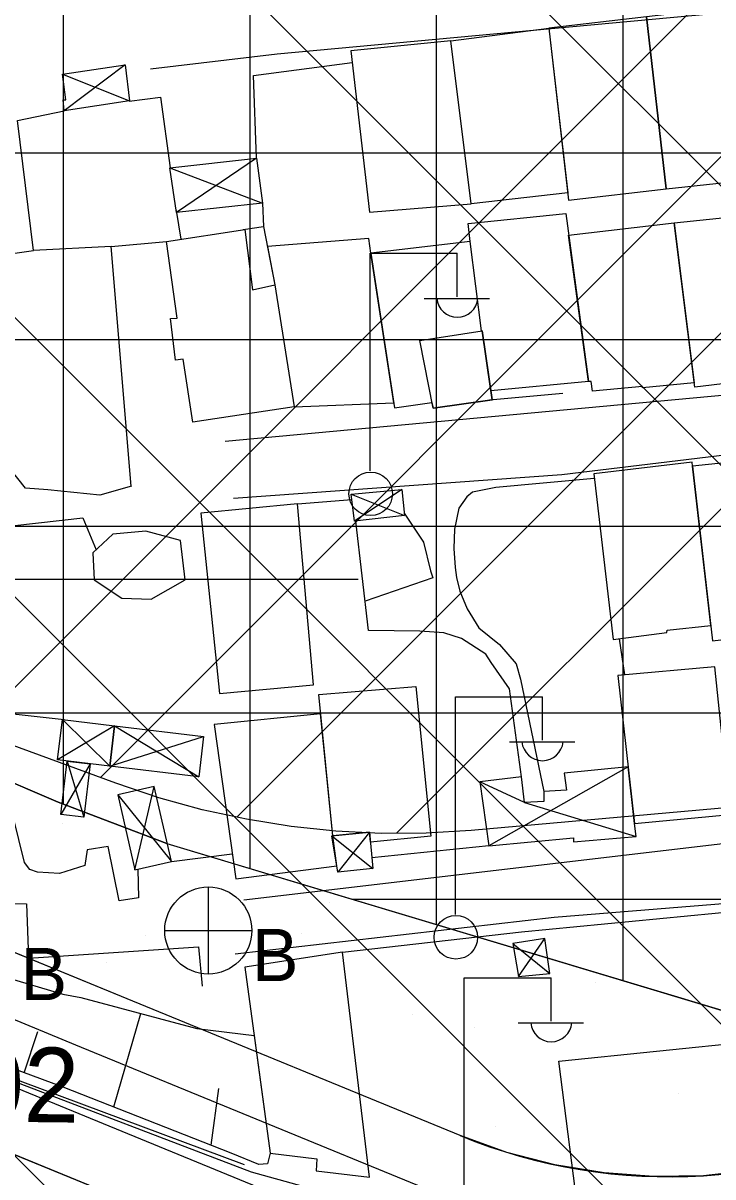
# Model space of a CAD drawing. Extents: x 417995 to 421451, y 4454518 to 4458015.
# Drawn here: x 420405.5 to 420460.9, y 4456858.9 to 4456951.6 of the extents above; entities that cross this region are included whole.
import ezdxf

# ---------------------------------------------------------------- set-up
doc = ezdxf.new("R2010")
doc.units = 0
for name, color, linetype in [('ADAKENARI', 7, 'Continuous'), ('B_Mesken', 7, 'Continuous'), ('B_Sundurma', 7, 'Continuous'), ('B_Teras', 7, 'Continuous'), ('KALDIRIM_FAT', 7, 'Continuous'), ('PL_AYA_PARK_DINLENME', 7, 'Continuous'), ('PL_K_K_D_K_C_A', 7, 'Continuous'), ('PL_TİCARET', 7, 'Continuous'), ('S_Elektrik_Diregi', 7, 'Continuous'), ('S_Rogar_Kapagi_Buski', 7, 'Continuous'), ('Sev_Sevalti', 7, 'Continuous'), ('Sev_Sevustu', 7, 'Continuous'), ('Sev_Tarama', 7, 'Continuous'), ('Sinir_Cit_bir_taraf', 7, 'Continuous'), ('Sinir_Duvar_tek_tarafa_ait', 7, 'Continuous'), ('Sinir_Parmaklik_bir_taraf', 7, 'Continuous'), ('Sinir_Tel_bir_taraf', 7, 'Continuous'), ('SN_TR_SIVILASMA', 7, 'Continuous'), ('SN_TR_TASKIN', 7, 'Continuous'), ('TR_KONUTDISIKCA', 7, 'Continuous'), ('TRFAT_PARKALANI', 7, 'Continuous'), ('TRFAT_TİCARET', 7, 'Continuous'), ('Y_Yol_Kotu', 7, 'Continuous'), ('Yol_Sose', 7, 'Continuous')]:
    doc.layers.add(name, color=color, linetype=linetype)

msp = doc.modelspace()

# ---------------------------------------------------------------- linework, layer by layer
at = {"layer": 'ADAKENARI'}
for p, q in [((420408.294, 4456888.983), (420382.122, 4456900.216)), ((420413.843, 4456873.171), (420365.474, 4456893.024)), ((420417.035, 4456885.659), (420408.294, 4456888.983)), ((420417.035, 4456885.659), (420481.909, 4456866.172)), ((420440.609, 4456862.184), (420413.843, 4456873.171)), ((420434.913, 4456848.308), (420403.736, 4456861.105))]:
    msp.add_line(p, q, dxfattribs=at)
msp.add_arc((420457.386, 4456903.057), 44.182, 247.68394, 299.55066, dxfattribs=at)
at = {"layer": 'B_Mesken'}
for points in [[(420463.551, 4456953), (420455.598, 4456952.101), (420457.171, 4456938.257), (420465.167, 4456939.123)], [(420455.598, 4456952.101), (420447.76, 4456951.181), (420449.335, 4456937.352), (420457.171, 4456938.257)], [(420439.878, 4456950.166), (420447.76, 4456951.181), (420449.267, 4456937.948), (420441.505, 4456937.065)], [(420431.82, 4456949.352), (420433.34, 4456936.389), (420441.505, 4456937.065), (420439.878, 4456950.166)], [(420441.427, 4456934.041), (420441.263, 4456935.479), (420449.108, 4456936.281), (420450.937, 4456922.774), (420443.081, 4456922.041), (420442.383, 4456926.853), (420442.338, 4456926.846)], [(420467.51, 4456923.294), (420459.472, 4456922.342), (420457.817, 4456935.536), (420465.558, 4456936.342)], [(420417.005, 4456934.044), (420423.315, 4456935.01), (420423.924, 4456930.16), (420425.713, 4456930.554), (420427.277, 4456920.745), (420419.126, 4456919.505), (420418.355, 4456924.585), (420417.747, 4456924.504), (420417.327, 4456927.841), (420417.874, 4456927.882)], [(420459.43, 4456922.675), (420455.282, 4456922.283), (420455.283, 4456922.392), (420451.271, 4456921.999), (420451.155, 4456922.772), (420450.937, 4456922.774), (420449.342, 4456934.554), (420457.817, 4456935.536)], [(420433.441, 4456933.1), (420433.291, 4456934.277), (420425.123, 4456933.624), (420425.713, 4456930.554), (420427.277, 4456920.745), (420435.278, 4456921.058)], [(420442.338, 4456926.846), (420441.427, 4456934.041), (420433.441, 4456933.1), (420435.335, 4456920.68), (420438.35, 4456921.11), (420438.439, 4456920.653), (420443.186, 4456921.314), (420442.383, 4456926.853)], [(420459.293, 4456915.977), (420459.283, 4456916.301), (420451.356, 4456915.372), (420452.917, 4456902.043), (420457.247, 4456902.626), (420457.273, 4456902.801), (420460.773, 4456903.177)], [(420467.287, 4456916.814), (420459.293, 4456915.977), (420460.915, 4456901.953), (420468.826, 4456902.883)], [(420427.534, 4456912.956), (420419.779, 4456912.193), (420421.285, 4456897.705), (420428.831, 4456898.421)], [(420453.297, 4456899.152), (420454.634, 4456887.265), (420462.327, 4456887.987), (420461.106, 4456899.852)], [(420430.384, 4456886.277), (420429.252, 4456897.623), (420437.054, 4456898.278), (420438.26, 4456886.246), (420433.401, 4456885.774), (420433.328, 4456886.566)], [(420429.405, 4456896.089), (420420.834, 4456895.226), (420422.577, 4456882.815), (420430.699, 4456883.851), (420430.384, 4456886.277)], [(420431.152, 4456876.93), (420423.318, 4456875.729), (420425.339, 4456860.78), (420429.105, 4456860.323), (420429.047, 4456859.355), (420433.339, 4456858.853)], [(420464.261, 4456869.775), (420464.442, 4456867.678), (420464.914, 4456867.713), (420465.881, 4456857.148), (420450.176, 4456855.381), (420448.549, 4456868.157)]]:
    msp.add_lwpolyline(points, close=True, dxfattribs=at)
at = {"layer": 'B_Sundurma'}
for p, q in [((420413.693, 4456948.23), (420408.787, 4456944.536)), ((420408.656, 4456947.492), (420414.043, 4456945.327)), ((420424.241, 4456940.728), (420417.824, 4456936.366)), ((420417.29, 4456939.956), (420424.72, 4456937.112)), ((420431.868, 4456913.744), (420436.138, 4456912.029)), ((420435.942, 4456914.11), (420432.116, 4456911.553)), ((420412.845, 4456895.113), (420408.262, 4456892.37)), ((420408.645, 4456895.611), (420412.461, 4456891.872)), ((420412.845, 4456895.113), (420419.608, 4456891.026)), ((420412.461, 4456891.872), (420419.992, 4456894.267)), ((420410.867, 4456892.061), (420408.516, 4456887.988)), ((420409.025, 4456892.279), (420410.359, 4456887.77)), ((420454.12, 4456891.83), (420442.917, 4456885.476)), ((420414.466, 4456883.535), (420416.036, 4456890.236)), ((420445.793, 4456888.942), (420442.21, 4456890.619)), ((420413.092, 4456889.565), (420417.41, 4456884.205)), ((420445.793, 4456888.942), (420454.767, 4456886.223)), ((420433.328, 4456886.566), (420430.776, 4456883.363)), ((420430.317, 4456886.27), (420433.597, 4456883.661)), ((420444.864, 4456877.622), (420447.818, 4456875.208)), ((420445.299, 4456874.961), (420447.44, 4456878.032))]:
    msp.add_line(p, q, dxfattribs=at)
for points in [[(420408.656, 4456947.492), (420413.693, 4456948.23), (420414.043, 4456945.327), (420408.787, 4456944.536), (420408.714, 4456945.412), (420408.933, 4456945.41)], [(420417.29, 4456939.956), (420424.241, 4456940.728), (420424.72, 4456937.112), (420417.824, 4456936.366)], [(420431.868, 4456913.744), (420435.942, 4456914.11), (420436.138, 4456912.029), (420432.116, 4456911.553)], [(420408.645, 4456895.611), (420412.845, 4456895.113), (420412.461, 4456891.872), (420408.262, 4456892.37)], [(420412.461, 4456891.872), (420412.845, 4456895.113), (420419.992, 4456894.267), (420419.608, 4456891.026)], [(420409.025, 4456892.279), (420410.867, 4456892.061), (420410.359, 4456887.77), (420408.516, 4456887.988)], [(420454.12, 4456891.83), (420448.985, 4456891.311), (420449.161, 4456889.943), (420447.358, 4456889.826), (420447.349, 4456889.034), (420445.793, 4456888.942), (420445.543, 4456891.02), (420442.21, 4456890.619), (420442.917, 4456885.476), (420449.745, 4456886.113), (420449.742, 4456885.785), (420454.767, 4456886.223), (420454.634, 4456887.265)], [(420413.092, 4456889.565), (420414.466, 4456883.535), (420417.41, 4456884.205), (420416.036, 4456890.236)], [(420430.317, 4456886.27), (420433.328, 4456886.566), (420433.597, 4456883.661), (420430.776, 4456883.363)], [(420444.864, 4456877.622), (420445.299, 4456874.961), (420447.818, 4456875.208), (420447.44, 4456878.032)]]:
    msp.add_lwpolyline(points, close=True, dxfattribs=at)
at = {"layer": 'B_Teras'}
msp.add_lwpolyline([(420437.38, 4456926.09), (420442.383, 4456926.853), (420443.186, 4456921.314), (420438.439, 4456920.653)], close=True, dxfattribs=at)
at = {"layer": 'KALDIRIM_FAT'}
for p, q in [((420409.739, 4456869.45), (420367.103, 4456886.95)), ((420438.711, 4456857.559), (420409.739, 4456869.45)), ((420436.812, 4456852.933), (420404.004, 4456866.4))]:
    msp.add_line(p, q, dxfattribs=at)
msp.add_arc((420457.386, 4456903.057), 49.182, 247.68394, 299.55066, dxfattribs=at)
at = {"layer": 'PL_AYA_PARK_DINLENME'}
for points in [[(420417.035, 4456885.659), (420481.909, 4456866.172), (420479.176, 4456864.622), (420475.612, 4456862.81), (420471.899, 4456861.327), (420468.067, 4456860.186), (420464.148, 4456859.396), (420460.173, 4456858.963), (420456.176, 4456858.892), (420452.188, 4456859.182), (420448.243, 4456859.831), (420444.373, 4456860.835), (420440.609, 4456862.184), (420413.843, 4456873.171), (420365.474, 4456893.024), (420362.904, 4456897.156), (420363.729, 4456909.226), (420382.122, 4456900.216), (420408.294, 4456888.983)], [(420452.948, 4456832.51), (420348.148, 4456880.222), (420348.388, 4456883.823), (420403.736, 4456861.105), (420434.913, 4456848.308), (420439.49, 4456846.646), (420444.188, 4456845.365), (420448.975, 4456844.476), (420453.819, 4456843.983), (420458.687, 4456843.889), (420463.546, 4456844.197), (420468.364, 4456844.902), (420473.107, 4456846.001), (420477.744, 4456847.487), (420482.243, 4456849.348), (420486.574, 4456851.573)]]:
    msp.add_lwpolyline(points, close=True, dxfattribs=at)
at = {"layer": 'PL_K_K_D_K_C_A'}
msp.add_lwpolyline([(420581.229, 4457039.115), (420626.236, 4456963.119), (420522.274, 4456899.166), (420519.766, 4456897.722), (420517.18, 4456896.426), (420514.523, 4456895.281), (420511.804, 4456894.292), (420509.032, 4456893.461), (420506.217, 4456892.793), (420503.368, 4456892.288), (420500.494, 4456891.949), (420441.512, 4456886.716), (420437.889, 4456886.495), (420434.26, 4456886.473), (420430.635, 4456886.651), (420427.025, 4456887.028), (420423.441, 4456887.603), (420419.895, 4456888.374), (420416.396, 4456889.338), (420412.955, 4456890.494), (420369.168, 4456906.552), (420364.799, 4456913.263), (420392.991, 4457346.269)], dxfattribs=at)
at = {"layer": 'PL_TİCARET'}
msp.add_lwpolyline([(420380, 4457156.74), (420378.744, 4457137.644), (420375.55, 4457089.06), (420372.29, 4457039.592), (420367.595, 4456968.085), (420363.729, 4456909.226), (420382.122, 4456900.216), (420408.294, 4456888.983), (420417.035, 4456885.659), (420481.909, 4456866.172), (420546.576, 4456902.834), (420552.629, 4456907.071), (420540.504, 4457053.984), (420497.712, 4457048.821), (420443.25, 4457042.25), (420445.003, 4457057.772), (420447.021, 4457091.146), (420449.659, 4457134.767), (420450.951, 4457156.137)], dxfattribs=at)
at = {"layer": 'S_Elektrik_Diregi'}
for p, q in [((420433.391, 4456915.593), (420433.391, 4456933.094)), ((420433.391, 4456933.094), (420440.391, 4456933.094)), ((420440.391, 4456929.594), (420440.391, 4456933.094)), ((420437.731, 4456929.454), (420442.981, 4456929.454)), ((420440.24, 4456879.957), (420440.24, 4456897.457)), ((420440.24, 4456897.457), (420447.24, 4456897.457)), ((420447.24, 4456893.957), (420447.24, 4456897.457)), ((420444.58, 4456893.817), (420449.83, 4456893.817)), ((420440.941, 4456857.375), (420440.941, 4456874.875)), ((420440.941, 4456874.875), (420447.941, 4456874.875)), ((420447.941, 4456871.375), (420447.941, 4456874.875)), ((420445.281, 4456871.235), (420450.531, 4456871.235))]:
    msp.add_line(p, q, dxfattribs=at)
for centre in [(420433.427, 4456913.758), (420440.276, 4456878.122)]:
    msp.add_circle(centre, 1.75, dxfattribs=at)
for centre in [(420440.392, 4456929.606), (420447.241, 4456893.97), (420447.942, 4456871.388)]:
    msp.add_arc(centre, 1.658, 184.83843, 355.14641, dxfattribs=at)
at = {"layer": 'S_Rogar_Kapagi_Buski'}
for p, q in [((420420.374, 4456882.164), (420420.374, 4456875.164)), ((420416.874, 4456878.664), (420423.874, 4456878.664))]:
    msp.add_line(p, q, dxfattribs=at)
msp.add_circle((420420.374, 4456878.664), 3.5, dxfattribs=at)
at = {"layer": 'Sev_Sevalti'}
msp.add_lwpolyline([(420404.006, 4456874.955), (420408.695, 4456873.563), (420410.142, 4456873.274), (420419.442, 4456870.791), (420424.061, 4456870.233)], dxfattribs=at)
at = {"layer": 'Sev_Sevustu'}
msp.add_lwpolyline([(420424.061, 4456870.233), (420425.339, 4456860.78), (420425.138, 4456859.906), (420424.426, 4456859.859), (420422.221, 4456860.786), (420408.712, 4456866.079), (420392.067, 4456872.227)], dxfattribs=at)
at = {"layer": 'Sev_Tarama'}
for p, q in [((420412.769, 4456864.49), (420414.951, 4456871.99)), ((420405.583, 4456867.235), (420406.674, 4456870.537)), ((420420.619, 4456861.414), (420421.233, 4456865.957))]:
    msp.add_line(p, q, dxfattribs=at)
at = {"layer": 'Sinir_Cit_bir_taraf'}
for points in [[(420451.4, 4456914.996), (420443.492, 4456914.26), (420441.602, 4456913.897), (420441.161, 4456913.519), (420440.522, 4456912.595), (420440.175, 4456910.93), (420440.103, 4456909.371), (420440.222, 4456907.837), (420440.323, 4456907.043), (420440.584, 4456905.945), (420441.197, 4456904.516), (420442.109, 4456903.001), (420443.789, 4456901.642), (420445.111, 4456900.095), (420445.48, 4456898.86), (420447.358, 4456889.826)], [(420427.534, 4456912.956), (420431.917, 4456913.306)], [(420408.779, 4456895.595), (420403.205, 4456896.203), (420399.955, 4456906.508), (420399.344, 4456910.595), (420410.3, 4456911.818), (420411.361, 4456909.257)], [(420445.543, 4456891.02), (420444.584, 4456898.091), (420443.104, 4456900.214), (420442.674, 4456900.875), (420440.72, 4456902.128), (420439.304, 4456902.581), (420437.392, 4456902.711), (420433.265, 4456902.783), (420432.23, 4456911.566)], [(420436.122, 4456912.2), (420437.681, 4456909.885), (420438.23, 4456907.58), (420438.415, 4456907.004), (420432.988, 4456905.133)], [(420418.133, 4456909.996), (420415.352, 4456910.765), (420412.696, 4456910.52), (420411.093, 4456909.004), (420411.206, 4456906.84), (420413.432, 4456905.365), (420415.783, 4456905.285), (420418.508, 4456906.843), (420418.133, 4456909.996)], [(420453.855, 4456899.202), (420453.435, 4456902.113)], [(420414.71, 4456883.59), (420414.767, 4456881.288), (420413.204, 4456881.059), (420412.322, 4456885.424), (420410.65, 4456885.141), (420410.444, 4456883.883), (420408.411, 4456883.247), (420406.633, 4456883.348), (420406.034, 4456883.574), (420405.602, 4456884.127), (420403.297, 4456893.385), (420403.205, 4456896.203)], [(420417.41, 4456884.205), (420422.293, 4456884.839)], [(420442.917, 4456885.476), (420433.519, 4456884.502)], [(420431.152, 4456876.93), (420445.552, 4456878.555), (420463.357, 4456880.263)]]:
    msp.add_lwpolyline(points, dxfattribs=at)
at = {"layer": 'Sinir_Duvar_tek_tarafa_ait'}
for points in [[(420423.175, 4456934.989), (420424.811, 4456935.246), (420425.713, 4456930.554)], [(420448.883, 4456921.818), (420442.982, 4456921.286)], [(420402.363, 4456878.782), (420402.304, 4456880.837), (420405.751, 4456880.8), (420405.921, 4456876.443), (420419.583, 4456877.365), (420419.876, 4456874.185)]]:
    msp.add_lwpolyline(points, dxfattribs=at)
at = {"layer": 'Sinir_Parmaklik_bir_taraf'}
msp.add_lwpolyline([(420423.294, 4456859.835), (420403.673, 4456867.147), (420382.321, 4456874.156), (420375.713, 4456876.391), (420369.342, 4456880.862), (420366.106, 4456887.16), (420364.916, 4456890.646), (420364.728, 4456905.664), (420365.12, 4456921.14), (420365.655, 4456937.27), (420366.618, 4456950.115)], dxfattribs=at)
at = {"layer": 'Sinir_Tel_bir_taraf'}
for points in [[(420424.241, 4456940.728), (420424.015, 4456947.383), (420431.929, 4456948.423)], [(420414.022, 4456945.323), (420416.541, 4456945.624), (420417.313, 4456939.958)], [(420414.206, 4456914.386), (420411.654, 4456913.647), (420407.473, 4456914.076), (420405.669, 4456914.205), (420402.459, 4456918.238), (420403.279, 4456932.879), (420406.32, 4456933.311), (420405.042, 4456943.758), (420408.787, 4456944.536)], [(420417.799, 4456936.539), (420418.175, 4456934.223)], [(420424.72, 4456937.112), (420424.811, 4456935.246)], [(420414.174, 4456914.377), (420412.556, 4456933.645), (420417.005, 4456934.044)], [(420412.56, 4456933.645), (420406.32, 4456933.311)]]:
    msp.add_lwpolyline(points, dxfattribs=at)
at = {"layer": 'SN_TR_SIVILASMA'}
for p, q in [((421278.116, 4456121.969), (419993.968, 4457406.116)), ((421277.884, 4456099.75), (419987.888, 4457389.746)), ((421277.42, 4456055.312), (419975.727, 4457357.006)), ((421277.189, 4456033.093), (419969.646, 4457340.635)), ((421276.725, 4455988.655), (419957.486, 4457307.895))]:
    msp.add_line(p, q, dxfattribs=at)
at = {"layer": 'SN_TR_TASKIN'}
msp.add_line((420332.431, 4456906.904), (420432.431, 4456906.904), dxfattribs=at)
at = {"layer": 'TR_KONUTDISIKCA'}
for p, q in [((420401.357, 4456894.747), (420561.676, 4457055.066)), ((420411.704, 4456890.952), (420569.464, 4457048.712)), ((420422.665, 4456887.771), (420577.252, 4457042.359)), ((420435.517, 4456886.481), (420583.804, 4457034.768))]:
    msp.add_line(p, q, dxfattribs=at)
at = {"layer": 'TRFAT_PARKALANI'}
for p, q in [((420408.671, 4456887.27), (420408.671, 4456887.27)), ((420430.104, 4456880.895), (420430.104, 4456880.895)), ((420415.332, 4456878.29), (420415.332, 4456878.29)), ((420427.86, 4456878.397), (420427.86, 4456878.397)), ((420412.22, 4456876.077), (420412.22, 4456876.077)), ((420451.536, 4456874.52), (420451.536, 4456874.52)), ((420436.764, 4456871.915), (420436.764, 4456871.915)), ((420460.231, 4456872.496), (420460.231, 4456872.496)), ((420441.764, 4456870.868), (420441.764, 4456870.868)), ((420456.536, 4456868.263), (420456.536, 4456868.263)), ((420458.197, 4456865.54), (420458.197, 4456865.54)), ((420443.425, 4456862.935), (420443.425, 4456862.935)), ((420448.741, 4456862.854), (420448.741, 4456862.854))]:
    msp.add_line(p, q, dxfattribs=at)
at = {"layer": 'TRFAT_TİCARET'}
for p, q in [((420438.729, 4456879.143), (420438.729, 4457346.462)), ((420408.729, 4456888.818), (420408.729, 4457091.75)), ((420423.729, 4456883.648), (420423.729, 4457091.75)), ((420453.729, 4456874.637), (420453.729, 4457043.514)), ((420365.827, 4456941.172), (420549.815, 4456941.172)), ((420364.842, 4456926.172), (420551.053, 4456926.172)), ((420363.857, 4456911.172), (420552.291, 4456911.172)), ((420391.544, 4456896.172), (420534.825, 4456896.172)), ((420431.973, 4456881.172), (420508.367, 4456881.172))]:
    msp.add_line(p, q, dxfattribs=at)
at = {"layer": 'Yol_Sose'}
for points in [[(420369.669, 4456982.886), (420368.68, 4456982.35), (420368.173, 4456980.99), (420367.763, 4456978.426), (420366.962, 4456965.373), (420363.82, 4456928.52), (420362.572, 4456895.034), (420362.662, 4456893.284), (420363.977, 4456888.788), (420366.696, 4456882.966), (420368.422, 4456881.034), (420370.045, 4456879.759), (420375.682, 4456876.036), (420403.753, 4456866.928), (420423.814, 4456859.274), (420439, 4456855.063), (420450.83, 4456853.457), (420466.192, 4456855.255), (420475.448, 4456857.831), (420497.519, 4456867.976)], [(420421.74, 4456917.99), (420476.722, 4456923.068), (420514.889, 4456928.166), (420512.092, 4456956.396), (420511.717, 4456957.056), (420425.909, 4456949.094), (420415.741, 4456947.895)], [(420423.239, 4456881.14), (420477.69, 4456887.535), (420507.636, 4456889.883), (420515.943, 4456890.556), (420516.547, 4456890.878), (420518.574, 4456891.511), (420518.707, 4456893.641), (420515.857, 4456921.926), (420469.894, 4456917.842), (420448.791, 4456915.287), (420422.398, 4456913.392)], [(420519.591, 4456879.914), (420519.664, 4456881.553), (420519.241, 4456882.815), (420518.809, 4456883.202), (420518.001, 4456884.14), (420516.696, 4456884.701), (420514.788, 4456884.94), (420486.92, 4456882.843), (420448.175, 4456879.718), (420422.535, 4456876.776)]]:
    msp.add_lwpolyline(points, dxfattribs=at)

# ---------------------------------------------------------------- texts
at = {"layer": 'S_Rogar_Kapagi_Buski'}
for p in [(420423.874, 4456874.599), (420405.284, 4456873.069)]:
    msp.add_text('B', height=4.2, dxfattribs=at).set_placement(p)
at = {"layer": 'Y_Yol_Kotu'}
msp.add_text('90.02', height=6, rotation=359.3592, dxfattribs=at).set_placement((420389.9, 4456863.452))

doc.saveas('drawing.dxf')
